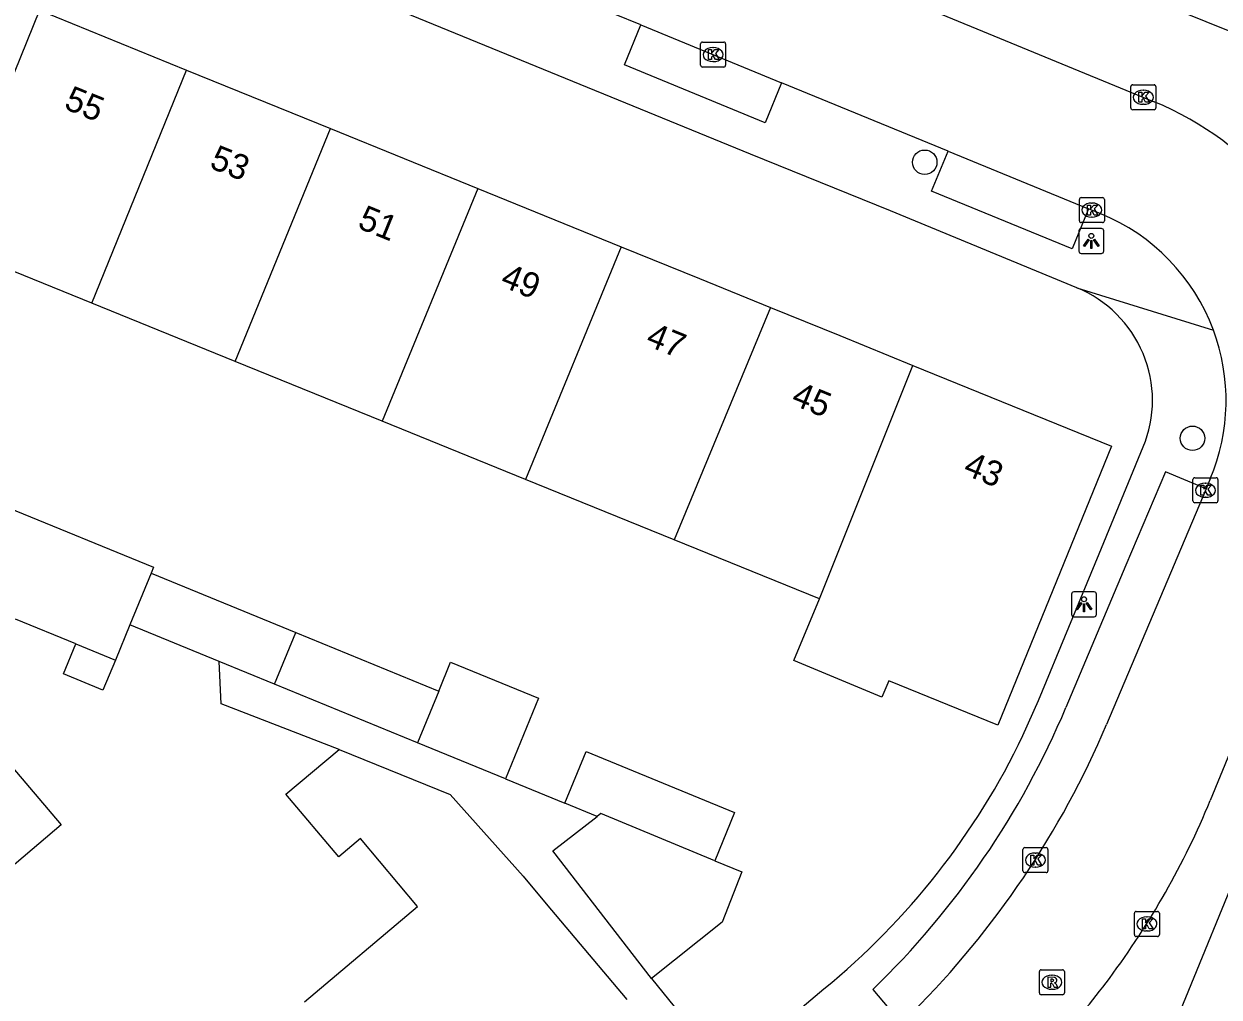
# Model space of a CAD drawing. Extents: x 157767 to 159171, y 387842 to 389425.
# Drawn here: x 158673.16 to 158720.94, y 388598.62 to 388637.54 of the extents above; entities that cross this region are included whole.
import ezdxf

# ---------------------------------------------------------------- set-up
doc = ezdxf.new("R2010")
doc.units = 0
for name, color, linetype in [('IMGEO_Boom', 7, 'Continuous'), ('IMGEO_Kolk', 7, 'Continuous'), ('IMGEO_Lichtpunt', 7, 'Continuous'), ('IMGEO_Muur', 7, 'Continuous'), ('IMGEO_Pand', 7, 'Continuous'), ('IMGEO_Pand_nummerreeks', 7, 'Continuous'), ('IMGEO_Rijbaan_lokaal_open', 7, 'Continuous'), ('IMGEO_Rioolput', 7, 'Continuous'), ('IMGEO_Voetpad_open', 7, 'Continuous')]:
    doc.layers.add(name, color=color, linetype=linetype)

msp = doc.modelspace()

# ---------------------------------------------------------------- linework, layer by layer
at = {"layer": 'IMGEO_Boom'}
for centre in [(158709.17, 388632.008), (158719.875, 388620.97)]:
    msp.add_circle(centre, 0.489, dxfattribs=at)
at = {"layer": 'IMGEO_Kolk'}
for p, q in [((158700.207, 388635.886), (158700.207, 388636.738)), ((158700.282, 388636.812), (158701.134, 388636.812)), ((158700.695, 388636.592), (158700.72, 388636.592)), ((158701.208, 388636.738), (158701.208, 388635.886)), ((158700.718, 388636.032), (158700.693, 388636.032)), ((158701.134, 388635.812), (158700.282, 388635.812)), ((158717.409, 388634.178), (158717.409, 388635.03)), ((158717.484, 388635.104), (158718.336, 388635.104)), ((158718.41, 388635.03), (158718.41, 388634.178)), ((158717.897, 388634.884), (158717.922, 388634.884)), ((158718.336, 388634.104), (158717.484, 388634.104)), ((158717.92, 388634.324), (158717.895, 388634.324)), ((158715.351, 388629.67), (158715.351, 388630.522)), ((158715.426, 388630.596), (158716.278, 388630.596)), ((158715.839, 388630.376), (158715.864, 388630.376)), ((158716.352, 388630.522), (158716.352, 388629.67)), ((158715.862, 388629.816), (158715.837, 388629.816)), ((158716.278, 388629.596), (158715.426, 388629.596)), ((158719.89, 388618.464), (158719.89, 388619.316)), ((158719.965, 388619.39), (158720.817, 388619.39)), ((158720.891, 388619.316), (158720.891, 388618.464)), ((158720.378, 388619.17), (158720.403, 388619.17)), ((158720.817, 388618.39), (158719.965, 388618.39)), ((158720.401, 388618.61), (158720.376, 388618.61)), ((158713.094, 388603.678), (158713.094, 388604.53)), ((158713.169, 388604.604), (158714.021, 388604.604)), ((158714.095, 388604.53), (158714.095, 388603.678)), ((158713.582, 388604.384), (158713.607, 388604.384)), ((158714.021, 388603.604), (158713.169, 388603.604)), ((158713.605, 388603.824), (158713.58, 388603.824)), ((158717.628, 388602.048), (158718.48, 388602.048)), ((158717.553, 388601.122), (158717.553, 388601.974)), ((158718.041, 388601.828), (158718.066, 388601.828)), ((158718.554, 388601.974), (158718.554, 388601.122)), ((158718.064, 388601.268), (158718.039, 388601.268)), ((158718.48, 388601.048), (158717.628, 388601.048))]:
    msp.add_line(p, q, dxfattribs=at)
for points in [[(158700.207, 388635.886), (158700.207, 388636.738)], [(158700.282, 388636.812), (158701.134, 388636.812)], [(158700.528, 388636.512), (158700.651, 388636.512), (158700.651, 388636.361), (158700.781, 388636.512), (158700.945, 388636.512), (158700.799, 388636.361), (158700.952, 388636.112), (158700.8, 388636.112), (158700.715, 388636.276), (158700.651, 388636.209), (158700.651, 388636.112), (158700.528, 388636.112), (158700.528, 388636.512)], [(158701.208, 388636.738), (158701.208, 388635.886)], [(158701.134, 388635.812), (158700.282, 388635.812)], [(158717.409, 388634.178), (158717.409, 388635.03)], [(158717.484, 388635.104), (158718.336, 388635.104)], [(158718.41, 388635.03), (158718.41, 388634.178)], [(158717.73, 388634.804), (158717.853, 388634.804), (158717.853, 388634.653), (158717.983, 388634.804), (158718.147, 388634.804), (158718.001, 388634.653), (158718.154, 388634.404), (158718.002, 388634.404), (158717.917, 388634.568), (158717.853, 388634.501), (158717.853, 388634.404), (158717.73, 388634.404), (158717.73, 388634.804)], [(158718.336, 388634.104), (158717.484, 388634.104)], [(158715.351, 388629.67), (158715.351, 388630.522)], [(158715.426, 388630.596), (158716.278, 388630.596)], [(158715.672, 388630.296), (158715.795, 388630.296), (158715.795, 388630.145), (158715.925, 388630.296), (158716.089, 388630.296), (158715.943, 388630.145), (158716.096, 388629.896), (158715.944, 388629.896), (158715.859, 388630.06), (158715.795, 388629.993), (158715.795, 388629.896), (158715.672, 388629.896), (158715.672, 388630.296)], [(158716.352, 388630.522), (158716.352, 388629.67)], [(158716.278, 388629.596), (158715.426, 388629.596)], [(158719.89, 388618.464), (158719.89, 388619.316)], [(158719.965, 388619.39), (158720.817, 388619.39)], [(158720.891, 388619.316), (158720.891, 388618.464)], [(158720.211, 388619.09), (158720.334, 388619.09), (158720.334, 388618.939), (158720.464, 388619.09), (158720.628, 388619.09), (158720.482, 388618.939), (158720.635, 388618.69), (158720.483, 388618.69), (158720.398, 388618.854), (158720.334, 388618.787), (158720.334, 388618.69), (158720.211, 388618.69), (158720.211, 388619.09)], [(158720.817, 388618.39), (158719.965, 388618.39)], [(158713.094, 388603.678), (158713.094, 388604.53)], [(158713.169, 388604.604), (158714.021, 388604.604)], [(158714.095, 388604.53), (158714.095, 388603.678)], [(158713.415, 388604.304), (158713.538, 388604.304), (158713.538, 388604.153), (158713.668, 388604.304), (158713.832, 388604.304), (158713.686, 388604.153), (158713.839, 388603.904), (158713.687, 388603.904), (158713.602, 388604.068), (158713.538, 388604.001), (158713.538, 388603.904), (158713.415, 388603.904), (158713.415, 388604.304)], [(158714.021, 388603.604), (158713.169, 388603.604)], [(158717.628, 388602.048), (158718.48, 388602.048)], [(158717.553, 388601.122), (158717.553, 388601.974)], [(158717.874, 388601.748), (158717.997, 388601.748), (158717.997, 388601.597), (158718.127, 388601.748), (158718.291, 388601.748), (158718.145, 388601.597), (158718.298, 388601.348), (158718.146, 388601.348), (158718.061, 388601.512), (158717.997, 388601.445), (158717.997, 388601.348), (158717.874, 388601.348), (158717.874, 388601.748)], [(158718.554, 388601.974), (158718.554, 388601.122)], [(158718.48, 388601.048), (158717.628, 388601.048)]]:
    msp.add_lwpolyline(points, dxfattribs=at)
for centre, start, end in [((158700.284, 388636.736), 91.552, 178.448), ((158700.284, 388636.736), 91.552, 178.448), ((158701.132, 388636.736), 1.552, 88.448), ((158701.132, 388636.736), 1.552, 88.448), ((158700.284, 388635.888), 181.552, 268.448), ((158700.284, 388635.888), 181.552, 268.448), ((158701.132, 388635.888), 271.552, 358.448), ((158701.132, 388635.888), 271.552, 358.448), ((158717.486, 388635.028), 91.552, 178.448), ((158717.486, 388635.028), 91.552, 178.448), ((158718.334, 388635.028), 1.552, 88.448), ((158718.334, 388635.028), 1.552, 88.448), ((158717.486, 388634.18), 181.552, 268.448), ((158717.486, 388634.18), 181.552, 268.448), ((158718.334, 388634.18), 271.552, 358.448), ((158718.334, 388634.18), 271.552, 358.448), ((158715.428, 388630.52), 91.552, 178.448), ((158715.428, 388630.52), 91.552, 178.448), ((158716.276, 388630.52), 1.552, 88.448), ((158716.276, 388630.52), 1.552, 88.448), ((158715.428, 388629.672), 181.552, 268.448), ((158715.428, 388629.672), 181.552, 268.448), ((158716.276, 388629.672), 271.552, 358.448), ((158716.276, 388629.672), 271.552, 358.448), ((158719.967, 388619.314), 91.552, 178.448), ((158719.967, 388619.314), 91.552, 178.448), ((158720.815, 388619.314), 1.552, 88.448), ((158720.815, 388619.314), 1.552, 88.448), ((158719.967, 388618.466), 181.552, 268.448), ((158719.967, 388618.466), 181.552, 268.448), ((158720.815, 388618.466), 271.552, 358.448), ((158720.815, 388618.466), 271.552, 358.448), ((158713.171, 388604.528), 91.552, 178.448), ((158713.171, 388604.528), 91.552, 178.448), ((158714.019, 388604.528), 1.552, 88.448), ((158714.019, 388604.528), 1.552, 88.448), ((158713.171, 388603.68), 181.552, 268.448), ((158713.171, 388603.68), 181.552, 268.448), ((158714.019, 388603.68), 271.552, 358.448), ((158714.019, 388603.68), 271.552, 358.448), ((158717.63, 388601.972), 91.552, 178.448), ((158717.63, 388601.972), 91.552, 178.448), ((158718.478, 388601.972), 1.552, 88.448), ((158718.478, 388601.972), 1.552, 88.448), ((158717.63, 388601.124), 181.552, 268.448), ((158717.63, 388601.124), 181.552, 268.448), ((158718.478, 388601.124), 271.552, 358.448), ((158718.478, 388601.124), 271.552, 358.448)]:
    msp.add_arc(centre, 0.0765, start, end, dxfattribs=at)
for centre, major_axis, ratio, start_param, end_param in [((158700.694, 388636.312), (-0.387, 0.002), 0.722429, 4.712389, 7.853982), ((158700.719, 388636.312), (-0.39, 0.002), 0.717154, 1.570796, 4.712389), ((158717.896, 388634.604), (-0.387, 0.002), 0.722429, 4.712389, 7.853982), ((158717.921, 388634.604), (-0.39, 0.002), 0.717154, 1.570796, 4.712389), ((158715.838, 388630.096), (-0.387, 0.002), 0.722429, 4.712389, 7.853982), ((158715.863, 388630.096), (-0.39, 0.002), 0.717154, 1.570796, 4.712389), ((158720.377, 388618.89), (-0.387, 0.002), 0.722429, 4.712389, 7.853982), ((158720.402, 388618.89), (-0.39, 0.002), 0.717154, 1.570796, 4.712389), ((158713.581, 388604.104), (-0.387, 0.002), 0.722429, 4.712389, 7.853982), ((158713.606, 388604.104), (-0.39, 0.002), 0.717154, 1.570796, 4.712389), ((158718.04, 388601.548), (-0.387, 0.002), 0.722429, 4.712389, 7.853982), ((158718.065, 388601.548), (-0.39, 0.002), 0.717154, 1.570796, 4.712389)]:
    msp.add_ellipse(centre, major_axis=major_axis, ratio=ratio, start_param=start_param, end_param=end_param, dxfattribs=at)
at = {"layer": 'IMGEO_Lichtpunt'}
for p, q in [((158715.331, 388629.264), (158715.331, 388628.457)), ((158715.331, 388629.264), (158715.331, 388628.457)), ((158716.233, 388629.359), (158715.425, 388629.359)), ((158716.233, 388629.359), (158715.425, 388629.359)), ((158716.327, 388628.457), (158716.327, 388629.264)), ((158716.327, 388628.457), (158716.327, 388629.264)), ((158715.425, 388628.363), (158716.233, 388628.363)), ((158715.425, 388628.363), (158716.233, 388628.363)), ((158715.039, 388614.735), (158715.039, 388613.928)), ((158715.039, 388614.735), (158715.039, 388613.928)), ((158715.941, 388614.83), (158715.133, 388614.83)), ((158715.941, 388614.83), (158715.133, 388614.83)), ((158716.035, 388613.928), (158716.035, 388614.735)), ((158716.035, 388613.928), (158716.035, 388614.735)), ((158715.133, 388613.834), (158715.941, 388613.834)), ((158715.133, 388613.834), (158715.941, 388613.834))]:
    msp.add_line(p, q, dxfattribs=at)
for points in [[(158715.705, 388628.928), (158715.744, 388628.9), (158715.556, 388628.638), (158715.518, 388628.665), (158715.705, 388628.928)], [(158715.807, 388628.88), (158715.854, 388628.88), (158715.854, 388628.558), (158715.807, 388628.558), (158715.807, 388628.88)], [(158715.917, 388628.9), (158715.955, 388628.927), (158716.142, 388628.665), (158716.103, 388628.637), (158715.917, 388628.9)], [(158715.413, 388614.399), (158715.452, 388614.371), (158715.264, 388614.109), (158715.226, 388614.136), (158715.413, 388614.399)], [(158715.515, 388614.351), (158715.562, 388614.351), (158715.562, 388614.029), (158715.515, 388614.029), (158715.515, 388614.351)], [(158715.625, 388614.371), (158715.663, 388614.398), (158715.85, 388614.136), (158715.811, 388614.108), (158715.625, 388614.371)]]:
    msp.add_lwpolyline(points, dxfattribs=at)
for centre in [(158715.83, 388629.062), (158715.538, 388614.533)]:
    msp.add_circle(centre, 0.0994, dxfattribs=at)
for centre, start, end in [((158715.425, 388629.264), 90, 180), ((158715.425, 388629.264), 90, 180), ((158716.233, 388629.264), 0, 90), ((158716.233, 388629.264), 0, 90), ((158715.425, 388628.457), 180, 270), ((158715.425, 388628.457), 180, 270), ((158716.233, 388628.457), 270, 0), ((158716.233, 388628.457), 270, 360), ((158715.133, 388614.735), 90, 180), ((158715.133, 388614.735), 90, 180), ((158715.941, 388614.735), 0, 90), ((158715.941, 388614.735), 0, 90), ((158715.133, 388613.928), 180, 270), ((158715.133, 388613.928), 180, 270), ((158715.941, 388613.928), 270, 0), ((158715.941, 388613.928), 270, 360)]:
    msp.add_arc(centre, 0.0946, start, end, dxfattribs=at)
at = {"layer": 'IMGEO_Muur'}
msp.add_arc((158686.505, 388621.762), 29.455, 309.2442, 334.5152, dxfattribs=at)
at = {"layer": 'IMGEO_Pand'}
for points in [[(158673.775, 388638.089), (158669.991, 388628.757)], [(158673.775, 388638.089), (158679.662, 388635.695)], [(158675.872, 388626.369), (158679.662, 388635.695)], [(158679.662, 388635.695), (158685.408, 388633.358)], [(158681.607, 388624.039), (158685.408, 388633.358)], [(158685.408, 388633.358), (158691.302, 388630.961)], [(158691.302, 388630.961), (158687.486, 388621.652)], [(158691.302, 388630.961), (158697.029, 388628.631)], [(158675.872, 388626.369), (158669.991, 388628.757)], [(158697.029, 388628.631), (158693.215, 388619.325)], [(158697.029, 388628.631), (158700.172, 388627.353), (158703.006, 388626.2)], [(158681.607, 388624.039), (158675.872, 388626.369)], [(158703.006, 388626.2), (158699.154, 388616.913)], [(158703.006, 388626.2), (158705.776, 388625.073), (158708.695, 388623.886)], [(158687.486, 388621.652), (158681.607, 388624.039)], [(158708.695, 388623.886), (158716.632, 388620.658), (158712.092, 388609.496), (158707.729, 388611.271), (158707.459, 388610.62), (158703.94, 388612.079), (158704.966, 388614.552)], [(158704.966, 388614.552), (158708.695, 388623.886)], [(158693.215, 388619.325), (158687.486, 388621.652)], [(158699.154, 388616.913), (158693.215, 388619.325)], [(158671.87, 388616.521), (158672.547, 388618.185), (158678.335, 388615.81), (158678.24, 388615.579)], [(158704.966, 388614.552), (158699.154, 388616.913)], [(158678.24, 388615.579), (158677.392, 388613.512)], [(158678.24, 388615.579), (158684.025, 388613.206)], [(158675.23, 388612.752), (158672.823, 388613.74)], [(158677.392, 388613.512), (158676.813, 388612.102)], [(158680.965, 388612.046), (158677.392, 388613.512)], [(158683.178, 388611.138), (158684.025, 388613.206)], [(158684.025, 388613.206), (158689.745, 388610.86)], [(158676.813, 388612.102), (158676.319, 388610.896), (158674.734, 388611.546), (158675.23, 388612.752)], [(158675.23, 388612.752), (158676.813, 388612.102)], [(158683.178, 388611.138), (158680.965, 388612.046)], [(158689.745, 388610.86), (158690.218, 388612.013), (158693.733, 388610.572), (158692.412, 388607.35)], [(158688.897, 388608.792), (158683.178, 388611.138)], [(158689.745, 388610.86), (158688.897, 388608.792)], [(158670.544, 388610.34), (158674.642, 388605.518), (158671.953, 388603.232)], [(158692.412, 388607.35), (158688.897, 388608.792)], [(158684.375, 388598.434), (158688.896, 388602.244), (158686.616, 388604.961), (158685.742, 388604.228), (158683.633, 388606.741), (158685.761, 388608.527)], [(158685.761, 388608.527), (158690.197, 388606.723), (158693.11, 388603.463), (158694.042, 388602.356), (158697.264, 388598.533)], [(158694.783, 388606.377), (158695.639, 388608.442), (158701.569, 388606.009), (158700.778, 388604.079)], [(158696.071, 388605.849), (158694.783, 388606.377)], [(158698.249, 388599.362), (158694.296, 388604.477), (158696.071, 388605.849)], [(158700.778, 388604.079), (158696.22, 388605.965), (158696.071, 388605.849)], [(158700.778, 388604.079), (158701.861, 388603.635), (158701.068, 388601.625), (158698.249, 388599.362)]]:
    msp.add_lwpolyline(points, dxfattribs=at)
at = {"layer": 'IMGEO_Rijbaan_lokaal_open'}
for points in [[(158696.577, 388643.416), (158708.469, 388638.505), (158718.343, 388634.427)], [(158697.819, 388637.497), (158694.667, 388638.791)], [(158697.819, 388637.497), (158703.45, 388635.186)], [(158710.104, 388632.455), (158703.45, 388635.186)], [(158710.104, 388632.455), (158715.717, 388630.15)], [(158716.215, 388629.946), (158715.717, 388630.15)], [(158720.585, 388619.352), (158720.415, 388618.948)], [(158720.415, 388618.948), (158716.442, 388609.52)], [(158725.249, 388617.882), (158723.374, 388613.299), (158720.586, 388606.486)]]:
    msp.add_lwpolyline(points, dxfattribs=at)
for centre, radius, start, end in [((158713.503, 388622.7), 12.687, 39, 67.5713), ((158713.14, 388622.473), 8.081, 20.4632, 67.6321), ((158713.151, 388622.484), 8.066, 337.1537, 20.4184), ((158682.796, 388623.847), 36.569, 315.0725, 336.9356), ((158690.051, 388619.106), 33.04, 323.33, 337.5453), ((158690.014, 388619.12), 33.078, 311.3147, 323.3487)]:
    msp.add_arc(centre, radius, start, end, dxfattribs=at)
at = {"layer": 'IMGEO_Rioolput'}
for p, q in [((158713.755, 388598.79), (158713.755, 388599.642)), ((158713.83, 388599.716), (158714.682, 388599.716)), ((158714.756, 388599.642), (158714.756, 388598.79)), ((158714.243, 388599.496), (158714.268, 388599.496)), ((158714.682, 388598.716), (158713.83, 388598.716)), ((158714.266, 388598.936), (158714.241, 388598.936))]:
    msp.add_line(p, q, dxfattribs=at)
for points in [[(158713.755, 388598.79), (158713.755, 388599.642)], [(158713.83, 388599.716), (158714.682, 388599.716)], [(158714.756, 388599.642), (158714.756, 388598.79)], [(158714.344, 388599.414), (158714.092, 388599.416), (158714.092, 388599.016)], [(158714.092, 388599.016), (158714.216, 388599.016), (158714.216, 388599.178), (158714.227, 388599.178)], [(158714.27, 388599.335), (158714.216, 388599.335), (158714.216, 388599.254)], [(158714.216, 388599.254), (158714.268, 388599.254)], [(158714.274, 388599.149), (158714.345, 388599.016), (158714.485, 388599.016), (158714.42, 388599.142)], [(158714.682, 388598.716), (158713.83, 388598.716)]]:
    msp.add_lwpolyline(points, dxfattribs=at)
for centre, radius, start, end in [((158713.832, 388599.64), 0.0765, 91.552, 178.448), ((158713.832, 388599.64), 0.0765, 91.552, 178.448), ((158714.68, 388599.64), 0.0765, 1.552, 88.448), ((158714.68, 388599.64), 0.0765, 1.552, 88.448), ((158714.226, 388599.125), 0.0533, 26.0293, 88.6989), ((158714.252, 388599.443), 0.19, 274.7715, 282.9687), ((158714.276, 388599.239), 0.0964, 77.0061, 93.1865), ((158714.29, 388599.296), 0.0378, 276.6634, 79.6772), ((158714.343, 388599.304), 0.109, 350.3612, 89.416), ((158714.341, 388599.304), 0.112, 277.5842, 350.9817), ((158714.325, 388599.089), 0.108, 29.5134, 73.7905), ((158713.832, 388598.792), 0.0765, 181.552, 268.448), ((158713.832, 388598.792), 0.0765, 181.552, 268.448), ((158714.68, 388598.792), 0.0765, 271.552, 358.448), ((158714.68, 388598.792), 0.0765, 271.552, 358.448)]:
    msp.add_arc(centre, radius, start, end, dxfattribs=at)
for centre, major_axis, ratio, start_param, end_param in [((158714.242, 388599.216), (-0.387, 0.002), 0.722429, 4.712389, 7.853982), ((158714.267, 388599.216), (-0.39, 0.002), 0.717154, 1.570796, 4.712389)]:
    msp.add_ellipse(centre, major_axis=major_axis, ratio=ratio, start_param=start_param, end_param=end_param, dxfattribs=at)
at = {"layer": 'IMGEO_Voetpad_open'}
for points in [[(158715.251, 388626.988), (158707.804, 388630.058), (158702.2, 388632.337), (158665.636, 388647.298)], [(158718.245, 388643.517), (158732.561, 388637.737), (158732.394, 388637.323), (158731.941, 388636.202), (158730.824, 388633.435), (158716.483, 388639.225)], [(158703.45, 388635.186), (158702.793, 388633.584), (158697.162, 388635.896), (158697.819, 388637.497)], [(158715.717, 388630.15), (158715.06, 388628.549), (158709.446, 388630.854), (158710.104, 388632.455)], [(158715.251, 388626.988), (158720.711, 388625.298)], [(158718.816, 388596.683), (158722.512, 388605.696), (158725.297, 388612.487), (158731.376, 388627.31)], [(158713.094, 388609.088), (158713.718, 388610.491), (158716.141, 388616.351), (158717.907, 388620.623)], [(158720.415, 388618.948), (158718.789, 388619.633), (158717.215, 388615.898), (158714.816, 388610.205)], [(158685.761, 388608.527), (158681.043, 388610.354), (158680.965, 388612.046)], [(158692.412, 388607.35), (158694.783, 388606.377)], [(158698.249, 388599.362), (158701.247, 388595.667)], [(158701.247, 388595.667), (158705.139, 388598.95)], [(158707.095, 388598.93), (158708.233, 388597.577)]]:
    msp.add_lwpolyline(points, dxfattribs=at)
for centre, radius, start, end in [((158713.409, 388622.483), 4.867, 337.5358, 67.764), ((158683.383, 388623.449), 34.109, 314.0417, 337.1525), ((158686.505, 388621.762), 29.455, 309.2442, 334.5152)]:
    msp.add_arc(centre, radius, start, end, dxfattribs=at)

# ---------------------------------------------------------------- texts
at = {"layer": 'IMGEO_Pand_nummerreeks'}
for s, rotation, p in [('55', 337.8666, (158674.716, 388634.166)), ('53', 337.8666, (158680.53, 388631.801)), ('51', 337.8666, (158686.449, 388629.394)), ('49', 337.8666, (158692.158, 388627.072)), ('47', 337.8666, (158697.972, 388624.707)), ('45', 337.8666, (158703.787, 388622.342)), ('43', 337.8683, (158710.662, 388619.546))]:
    msp.add_text(s, height=1, rotation=rotation, dxfattribs=at).set_placement(p)

doc.saveas('drawing.dxf')
